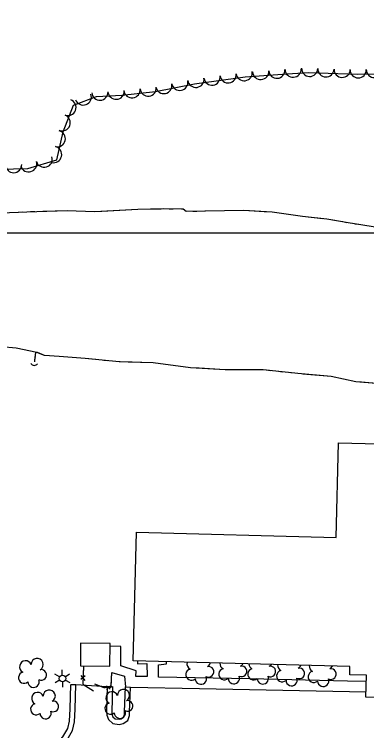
# Model space of a CAD drawing. Extents: x 353423 to 364002, y 127000 to 201942.
# Drawn here: x 360597.7 to 360771.2, y 148754.9 to 149107.4 of the extents above; entities that cross this region are included whole.
import ezdxf

# ---------------------------------------------------------------- set-up
doc = ezdxf.new("R2010")
doc.units = 0
for name, color, linetype in [('E_DTM_SlopeBottom', 7, 'Continuous'), ('E_FEN_Generic', 7, 'Continuous'), ('E_LAND_BrushLine', 7, 'Continuous'), ('E_LAND_TreeLine', 7, 'Continuous'), ('E_MISCPROP', 7, 'Continuous'), ('E_STRUCT_WingWall', 7, 'Continuous'), ('E_WTR_FlowLine', 7, 'Continuous')]:
    doc.layers.add(name, color=color, linetype=linetype)

msp = doc.modelspace()

# ---------------------------------------------------------------- linework, layer by layer
at = {"layer": 'E_DTM_SlopeBottom'}
for p, q in [((360632.5, 148781.84), (360630.45, 148780.18)), ((360630.49, 148782.03), (360632.41, 148779.63)), ((360643.11, 148775.18), (360645.13, 148777.12)), ((360643.12, 148777.02), (360644.79, 148775.3))]:
    msp.add_line(p, q, dxfattribs=at)
for points in [[(360631.77, 148786.75), (360631.4, 148777.76), (360636.66, 148774.46)], [(360631.77, 148786.75), (360631.6, 148782.7)], [(360637.12, 148778.01), (360641.79, 148776.1), (360645.27, 148776.27), (360645.62, 148783.57)], [(360645.31, 148777.15), (360645.62, 148783.57)], [(360631.43, 148778.6), (360631.4, 148777.76), (360636.66, 148774.46)], [(360637.12, 148778.01), (360641.79, 148776.1), (360642.41, 148776.13)]]:
    msp.add_lwpolyline(points, dxfattribs=at)
msp.add_arc((360607.53, 148936.81), 2.1, 213.9516, 320.1912, dxfattribs=at)
at = {"layer": 'E_FEN_Generic'}
msp.add_line((360742.48, 149078.79), (360766.61, 149078.07), dxfattribs=at)
msp.add_line((360742.48, 149078.79), (360766.61, 149078.07), dxfattribs=at)
for points in [[(360766.61, 149078.07), (360786.19, 149078.36), (360806.49, 149083.96), (360818.94, 149083.68), (360835.39, 149077.98), (360860.27, 149065.19), (360884.78, 149053.04), (360906.6, 149042.54), (360923.29, 149041.37), (360931.24, 149047.32), (360932.78, 149059.7), (360929.01, 149070.67), (360922.95, 149084.47), (360913.53, 149089.85), (360899.15, 149089.36), (360879.63, 149103.59), (360857.67, 149122.6)], [(360766.61, 149078.07), (360786.19, 149078.36), (360806.49, 149083.96), (360818.94, 149083.68), (360835.39, 149077.98), (360860.27, 149065.19), (360884.78, 149053.04), (360906.6, 149042.54), (360923.29, 149041.37), (360931.24, 149047.32), (360932.78, 149059.7), (360929.01, 149070.67), (360922.95, 149084.47), (360913.53, 149089.85), (360899.15, 149089.36), (360879.63, 149103.59), (360857.67, 149122.6)], [(360582.96, 149031.13), (360604.32, 149031.56), (360618.54, 149035.84), (360621.76, 149049.59), (360626.76, 149062.8), (360638.08, 149066.93), (360650.6, 149067.68), (360667.23, 149069.48), (360686.35, 149073.27), (360711.33, 149076.72), (360732.07, 149078.23), (360742.48, 149078.79)], [(360582.96, 149031.13), (360604.32, 149031.56), (360618.54, 149035.84), (360621.76, 149049.59), (360626.76, 149062.8), (360638.08, 149066.93), (360650.6, 149067.68), (360667.23, 149069.48), (360686.35, 149073.27), (360711.33, 149076.72), (360732.07, 149078.23), (360742.48, 149078.79)]]:
    msp.add_lwpolyline(points, dxfattribs=at)
for centre, radius, start, end in [((360710.86, 149078.76), 4, 187.8788, 7.8634), ((360718.96, 149079.37), 4, 184.1867, 4.1714), ((360726.93, 149079.96), 4, 184.1867, 4.1714), ((360734.95, 149080.48), 4, 183.0909, 3.0756), ((360743.11, 149080.87), 4, 178.2959, 358.2806), ((360751.1, 149080.63), 4, 178.2959, 358.2806), ((360759.09, 149080.39), 4, 178.2959, 358.2806), ((360766.99, 149080.17), 4, 180.8327, 0.8174), ((360774.98, 149080.29), 4, 180.8327, 0.8174), ((360687.1, 149075.48), 4, 187.8788, 7.8634), ((360695.02, 149076.58), 4, 187.8788, 7.8634), ((360702.94, 149077.67), 4, 187.8788, 7.8634), ((360663.58, 149071.19), 4, 186.1935, 6.1782), ((360671.29, 149072.42), 4, 191.2035, 11.1881), ((360679.13, 149073.97), 4, 191.2035, 11.1881), ((360631.59, 149066.79), 4, 200.0627, 20.0474), ((360639.8, 149069.13), 4, 183.4017, 3.3864), ((360647.78, 149069.61), 4, 183.4017, 3.3864), ((360655.64, 149070.33), 4, 186.1935, 6.1782), ((360624.06, 149061.59), 4, 249.2718, 69.2564), ((360621.23, 149054.11), 4, 249.2718, 69.2564), ((360618.82, 149046.22), 4, 256.8522, 76.8369), ((360617, 149038.44), 4, 256.8522, 76.8369), ((360612.37, 149036.17), 4, 196.7435, 16.7282), ((360597.33, 149033.51), 4, 181.1557, 1.1404), ((360604.72, 149033.87), 4, 196.7435, 16.7282), ((360608.96, 148787.53), 2.97, 298.8286, 181.8018), ((360603.23, 148786.35), 2.97, 21.1777, 242.4116), ((360685.59, 148787.87), 2.97, 166.4081, 242.4116), ((360693.28, 148783.89), 2.61, 243.5338, 101.4664), ((360691.33, 148789.05), 2.97, 298.8286, 344.7915), ((360701.83, 148788.08), 2.97, 178.5602, 242.4116), ((360709.51, 148784.1), 2.61, 243.5338, 101.4664), ((360707.56, 148789.26), 2.97, 298.8286, 331.9185), ((360716.06, 148788.02), 2.97, 184.4253, 242.4116), ((360723.75, 148784.04), 2.61, 243.5338, 101.4664), ((360721.8, 148789.2), 2.97, 298.8286, 325.1572), ((360730.29, 148787.1), 2.97, 173.8089, 242.4116), ((360736.02, 148788.29), 2.97, 298.8286, 337.1141), ((360745.84, 148786.76), 2.97, 175.0241, 242.4116), ((360751.58, 148787.95), 2.97, 298.8286, 335.8067), ((360602.53, 148781.02), 2.78, 104.1486, 311.9216), ((360610.91, 148782.37), 2.61, 243.5338, 101.4664), ((360684.9, 148782.54), 2.78, 104.1486, 311.9216), ((360701.13, 148782.75), 2.78, 104.1486, 311.9216), ((360715.37, 148782.69), 2.78, 104.1486, 311.9216), ((360729.59, 148781.77), 2.78, 104.1486, 311.9216), ((360737.97, 148783.12), 2.61, 243.5338, 101.4664), ((360745.15, 148781.44), 2.78, 104.1486, 311.9216), ((360753.53, 148782.78), 2.61, 243.5338, 101.4664), ((360607.17, 148778.99), 2.78, 180.8257, 21.8367), ((360689.53, 148780.52), 2.78, 180.8257, 21.8367), ((360705.77, 148780.73), 2.78, 180.8257, 21.8367), ((360720, 148780.66), 2.78, 180.8257, 21.8367), ((360734.23, 148779.75), 2.78, 180.8257, 21.8367), ((360749.78, 148779.41), 2.78, 180.8257, 21.8367), ((360609.16, 148770.84), 2.97, 21.1777, 242.4116), ((360614.89, 148772.02), 2.97, 298.8286, 181.8018), ((360645.75, 148771.1), 2.97, 21.1777, 242.4116), ((360651.48, 148772.29), 2.97, 298.8286, 181.8018), ((360616.85, 148766.86), 2.61, 243.5338, 101.4664), ((360645.05, 148765.78), 2.78, 104.1486, 311.9216), ((360653.43, 148767.12), 2.61, 243.5338, 101.4664), ((360608.46, 148765.51), 2.78, 104.1486, 311.9216), ((360613.1, 148763.49), 2.78, 180.8257, 21.8367), ((360649.69, 148763.75), 2.78, 180.8257, 21.8367)]:
    msp.add_arc(centre, radius, start, end, dxfattribs=at)
at = {"layer": 'E_LAND_BrushLine'}
for p, q in [((360619.87, 148781.48), (360617.58, 148782.73)), ((360621.28, 148782.28), (360621.22, 148784.8)), ((360622.77, 148781.48), (360624.88, 148782.83)), ((360619.95, 148779.78), (360617.71, 148778.46)), ((360621.35, 148779.01), (360621.41, 148776.41)), ((360622.8, 148779.84), (360625.06, 148778.59))]:
    msp.add_line(p, q, dxfattribs=at)
msp.add_circle((360621.34, 148780.64), 1.64, dxfattribs=at)
at = {"layer": 'E_LAND_TreeLine'}
for p, q in [((358000, 149000), (363000, 149000)), ((360000, 149000), (362500, 149000)), ((360000, 149000), (362000, 149000))]:
    msp.add_line(p, q, dxfattribs=at)
at = {"layer": 'E_MISCPROP'}
for points in [[(360658.3, 148789.2), (360658.27, 148787.86), (360662.93, 148787.98), (360663.02, 148781.62), (360657.51, 148781.61), (360657.6, 148784.32), (360650.14, 148786.79), (360650.06, 148796.36), (360644.78, 148796.5)], [(360770.99, 148779.21), (360761.77, 148779.32), (360713.67, 148780.39), (360668.63, 148781.26), (360668.68, 148787.38), (360672.64, 148787.86), (360672.66, 148788.83)], [(360645.62, 148783.53), (360651.84, 148781.68), (360652.42, 148776.45)], [(360608.79, 148741.75), (360617.81, 148747.47), (360621.59, 148751.93), (360623.98, 148755.99), (360624.8, 148759.59), (360625.18, 148765.66), (360625.5, 148777.71)], [(360610.12, 148739.64), (360619.47, 148745.56), (360623.63, 148750.47), (360626.33, 148755.05), (360627.29, 148759.23), (360627.68, 148765.55), (360628, 148777.64)], [(360625.6, 148777.71), (360628, 148777.64), (360643.43, 148776.71), (360645.83, 148776.65)], [(360643.43, 148776.71), (360643.13, 148764.38), (360643.23, 148762.52), (360643.98, 148760.38), (360646.15, 148758.45), (360649.36, 148757.97), (360651.26, 148758.46), (360653.58, 148760.02), (360654.43, 148762.43), (360654.42, 148764.1), (360654.92, 148776.34)], [(360645.93, 148776.65), (360645.64, 148764.41), (360645.71, 148763.01), (360646.13, 148761.82), (360647.26, 148760.81), (360649.22, 148760.52), (360650.22, 148760.77), (360651.5, 148761.63), (360651.93, 148762.85), (360651.92, 148764.14), (360652.42, 148776.45)], [(360652.52, 148776.44), (360654.92, 148776.34), (360688.85, 148775.72), (360770.86, 148774.1)]]:
    msp.add_lwpolyline(points, dxfattribs=at)
at = {"layer": 'E_STRUCT_WingWall'}
for points in [[(360586.58, 149009.67), (360603.87, 149010.33), (360623.61, 149010.83), (360637.1, 149010.48), (360658.54, 149011.52), (360671, 149011.83), (360680.84, 149011.73), (360682.23, 149010.53), (360710.68, 149011.11), (360724.62, 149010.2), (360739.6, 149008.14), (360751.52, 149006.79), (360762.13, 149004.96), (360800.11, 148998.9)], [(360640.82, 149010.66), (360658.54, 149011.52), (360669.92, 149011.8)], [(360673.93, 149011.8), (360675.94, 149011.78)], [(360679.96, 149011.74), (360680.84, 149011.73), (360681.69, 149011)], [(360599.67, 149010.17), (360601.67, 149010.24)], [(360605.69, 149010.38), (360607.7, 149010.43)], [(360611.71, 149010.53), (360623.61, 149010.83), (360637.1, 149010.48), (360640.82, 149010.66)], [(360685.53, 149010.6), (360687.54, 149010.64)], [(360691.55, 149010.72), (360710.68, 149011.11), (360720.64, 149010.46)], [(360720.64, 149010.46), (360724.62, 149010.2), (360739.6, 149008.14), (360749.55, 149007.02)], [(360753.52, 149006.44), (360755.5, 149006.1)], [(360759.46, 149005.42), (360761.44, 149005.07)], [(360765.4, 149004.43), (360767.39, 149004.12)], [(360609, 148940.98), (360608.73, 148941.09), (360598.58, 148943.1), (360591.25, 148943.74), (360583.45, 148945.24), (360580.37, 148945.85)], [(360777.77, 148925.57), (360765.84, 148926.64), (360753.63, 148929.27), (360737.28, 148930.64), (360720.21, 148932.44), (360701.46, 148932.5), (360684.35, 148933.56), (360666, 148935.97), (360649.24, 148936.44), (360632.5, 148938.08), (360619.79, 148939.07), (360612.45, 148939.52), (360608.73, 148941.09), (360598.58, 148943.1), (360591.25, 148943.74)], [(360607.73, 148936.38), (360607.81, 148937.1), (360608.27, 148941.18)], [(360608.07, 148939.46), (360608.27, 148941.18)], [(360607.73, 148936.38), (360607.81, 148937.1), (360607.93, 148938.16)], [(360607.96, 148938.4), (360607.97, 148938.51)], [(360607.99, 148938.75), (360608.01, 148938.87)], [(360608.03, 148939.11), (360608.05, 148939.23)], [(360637.73, 148937.57), (360632.5, 148938.08), (360619.79, 148939.07), (360612.45, 148939.52), (360609, 148940.98)], [(360643.73, 148936.98), (360641.73, 148937.17)], [(360649.73, 148936.42), (360649.24, 148936.44), (360647.72, 148936.58)], [(360655.75, 148936.26), (360653.74, 148936.31)], [(360688.71, 148933.29), (360684.35, 148933.56), (360666, 148935.97), (360659.76, 148936.14)], [(360717.8, 148932.45), (360701.46, 148932.5), (360688.71, 148933.29)], [(360723.81, 148932.06), (360721.81, 148932.27)], [(360729.8, 148931.43), (360727.8, 148931.64)], [(360735.79, 148930.8), (360733.79, 148931.01)], [(360768.57, 148926.39), (360765.84, 148926.64), (360753.63, 148929.27), (360739.79, 148930.43)], [(360797.57, 148923.78), (360791.4, 148924.36), (360777.77, 148925.57), (360768.57, 148926.39)]]:
    msp.add_lwpolyline(points, dxfattribs=at)
at = {"layer": 'E_WTR_FlowLine'}
for points in [[(360762.94, 148786.51), (360656.12, 148789.25), (360657.75, 148852.56), (360756.12, 148850.03), (360757.32, 148896.58), (360816.24, 148895.07), (360815.04, 148848.67), (360914.57, 148846.11), (360912.95, 148783.23), (360805.65, 148785.99), (360805.53, 148781.36), (360797.24, 148781.57), (360796.96, 148770.74), (360770.79, 148771.41), (360771.07, 148782.2), (360762.84, 148782.41)], [(360630.22, 148786.76), (360644.71, 148786.65), (360644.79, 148797.88), (360630.3, 148797.98)]]:
    msp.add_lwpolyline(points, close=True, dxfattribs=at)

doc.saveas('drawing.dxf')
